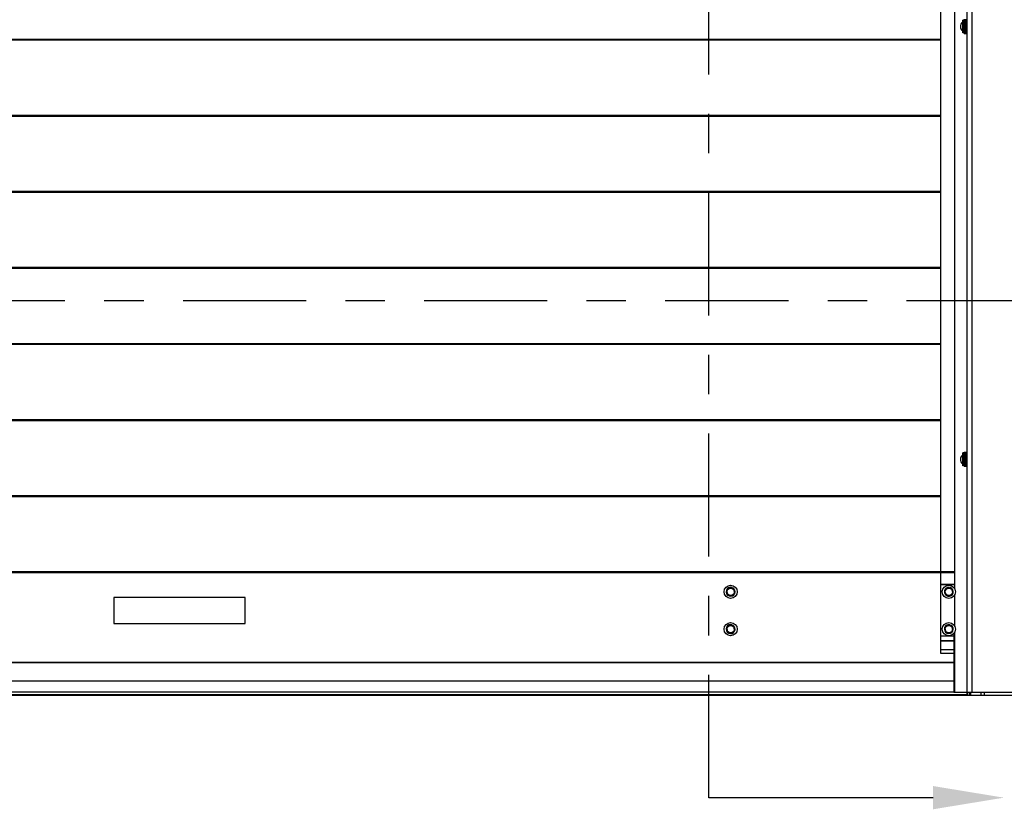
# Model space of a CAD drawing. Header units: inches. Extents: x 170 to 288, y 234 to 248.
# Tile 384 of 480: x 253.2 to 255.7, y 239.85 to 241.86. Entities that reach past the tile are written whole.
import ezdxf
from ezdxf import colors
from ezdxf.entities.mleader import LeaderData, LeaderLine
from ezdxf.math import Vec2, Vec3

# ---------------------------------------------------------------- set-up
doc = ezdxf.new("R2010")
doc.units = ezdxf.units.IN
doc.header["$LTSCALE"] = 0.25
doc.header["$MEASUREMENT"] = 0
doc.linetypes.add('CENTER', pattern=[2, 1.25, -0.25, 0.25, -0.25])
doc.layers.add('SECTION CUTS', color=6, linetype='CENTER')
doc.layers.add('STANDARD Z GUIDE MOTOR RH', color=7, linetype='Continuous')
doc.styles.get("Standard").update_dxf_attribs({"font": 'romans.shx'})

msp = doc.modelspace()

# ---------------------------------------------------------------- linework, layer by layer
at = {"layer": 'SECTION CUTS'}
for p, q in [((254.95019, 239.87983), (254.95019, 245.57126)), ((250.5522, 241.14327), (256.63677, 241.14327))]:
    msp.add_line(p, q, dxfattribs=at)
at = {"layer": 'STANDARD Z GUIDE MOTOR RH'}
for p, q in [((255.53898, 244.18872), (255.53898, 240.45225)), ((255.57417, 244.18872), (255.57417, 240.41151)), ((255.6055, 244.18111), (255.6055, 241.85683)), ((255.60565, 244.18111), (255.60565, 240.13944)), ((255.61795, 244.18111), (255.61795, 240.14778)), ((255.59515, 241.85001), (255.59422, 241.84991)), ((255.59422, 241.84991), (255.59422, 241.82898)), ((255.59515, 241.85032), (255.59512, 241.85026)), ((255.59515, 241.82313), (255.59515, 241.85576)), ((255.59909, 241.85576), (255.59515, 241.85576)), ((255.59909, 241.85441), (255.59515, 241.85441)), ((255.59909, 241.85106), (255.59515, 241.85106)), ((255.59909, 241.85683), (255.60565, 241.85683)), ((255.59909, 241.82206), (255.59909, 241.85683)), ((255.60565, 241.85681), (255.59909, 241.85681)), ((255.59909, 241.85678), (255.60565, 241.85678)), ((255.60565, 241.85665), (255.59909, 241.85665)), ((255.59909, 241.8566), (255.60565, 241.8566)), ((255.60565, 241.85637), (255.59909, 241.85637)), ((255.59909, 241.85629), (255.60565, 241.85629)), ((255.60565, 241.85596), (255.59909, 241.85596)), ((255.59909, 241.85586), (255.60565, 241.85586)), ((255.60565, 241.85542), (255.59909, 241.85542)), ((255.59909, 241.85529), (255.60565, 241.85529)), ((255.60565, 241.85476), (255.59909, 241.85476)), ((255.59909, 241.85461), (255.60565, 241.85461)), ((255.60565, 241.85399), (255.59909, 241.85399)), ((255.59909, 241.85381), (255.60565, 241.85381)), ((255.60565, 241.8531), (255.59909, 241.8531)), ((255.59909, 241.8529), (255.60565, 241.8529)), ((255.60565, 241.85211), (255.59909, 241.85211)), ((255.59909, 241.85189), (255.60565, 241.85189)), ((255.60565, 241.85103), (255.59909, 241.85103)), ((255.59909, 241.85078), (255.60565, 241.85078)), ((255.60565, 241.84985), (255.59909, 241.84985)), ((255.59909, 241.84959), (255.60565, 241.84959)), ((255.60565, 241.8486), (255.59909, 241.8486)), ((255.59909, 241.84832), (255.60565, 241.84832)), ((255.60565, 241.85032), (255.60562, 241.85027)), ((255.59422, 241.82898), (255.59515, 241.82888)), ((255.59909, 241.84032), (255.59515, 241.84032)), ((255.59909, 241.83474), (255.59515, 241.83474)), ((255.59909, 241.82536), (255.59515, 241.82536)), ((255.59909, 241.82313), (255.59515, 241.82313)), ((255.60565, 241.84727), (255.59909, 241.84727)), ((255.59909, 241.84698), (255.60565, 241.84698)), ((255.60565, 241.84589), (255.59909, 241.84589)), ((255.59909, 241.84559), (255.60565, 241.84559)), ((255.60565, 241.84446), (255.59909, 241.84446)), ((255.59909, 241.84415), (255.60565, 241.84415)), ((255.60565, 241.84299), (255.59909, 241.84299)), ((255.59909, 241.84267), (255.60565, 241.84267)), ((255.60565, 241.84149), (255.59909, 241.84149)), ((255.59909, 241.84117), (255.60565, 241.84117)), ((255.60565, 241.83998), (255.59909, 241.83998)), ((255.59909, 241.83966), (255.60565, 241.83966)), ((255.60565, 241.83846), (255.59909, 241.83846)), ((255.59909, 241.83814), (255.60565, 241.83814)), ((255.60565, 241.83695), (255.59909, 241.83695)), ((255.59909, 241.83663), (255.60565, 241.83663)), ((255.60565, 241.83546), (255.59909, 241.83546)), ((255.59909, 241.83515), (255.60565, 241.83515)), ((255.60565, 241.834), (255.59909, 241.834)), ((255.59909, 241.8337), (255.60565, 241.8337)), ((255.60565, 241.83258), (255.59909, 241.83258)), ((255.59909, 241.83229), (255.60565, 241.83229)), ((255.60565, 241.83122), (255.59909, 241.83122)), ((255.59909, 241.83093), (255.60565, 241.83093)), ((255.60565, 241.82991), (255.59909, 241.82991)), ((255.59909, 241.82964), (255.60565, 241.82964)), ((255.60565, 241.82868), (255.59909, 241.82868)), ((255.59909, 241.82843), (255.60565, 241.82843)), ((255.60565, 241.82753), (255.59909, 241.82753)), ((255.59909, 241.8273), (255.60565, 241.8273)), ((255.60565, 241.82647), (255.59909, 241.82647)), ((255.59909, 241.82626), (255.60565, 241.82626)), ((255.60565, 241.82551), (255.59909, 241.82551)), ((255.59909, 241.82532), (255.60565, 241.82532)), ((255.60565, 241.82466), (255.59909, 241.82466)), ((255.59909, 241.82449), (255.60565, 241.82449)), ((255.60565, 241.82392), (255.59909, 241.82392)), ((255.59909, 241.82378), (255.60565, 241.82378)), ((255.60565, 241.8233), (255.59909, 241.8233)), ((255.59909, 241.82318), (255.60565, 241.82318)), ((255.53898, 241.80682), (251.67232, 241.80682)), ((255.53898, 241.80559), (251.67232, 241.80559)), ((255.53898, 241.80437), (251.67232, 241.80437)), ((255.60565, 241.82279), (255.59909, 241.82279)), ((255.59909, 241.8227), (255.60565, 241.8227)), ((255.60565, 241.82242), (255.59909, 241.82242)), ((255.59909, 241.82236), (255.60565, 241.82236)), ((255.60565, 241.82218), (255.59909, 241.82218)), ((255.59909, 241.82214), (255.60565, 241.82214)), ((255.60565, 241.82206), (255.59909, 241.82206)), ((255.59909, 241.82206), (255.60565, 241.82206)), ((255.6055, 241.82206), (255.6055, 240.75683)), ((255.53898, 241.61348), (251.67232, 241.61348)), ((255.53898, 241.61226), (251.67232, 241.61226)), ((255.53898, 241.61103), (251.67232, 241.61103)), ((255.53898, 241.42015), (251.67232, 241.42015)), ((255.53898, 241.41893), (251.67232, 241.41893)), ((255.53898, 241.4177), (251.67232, 241.4177)), ((255.53898, 241.22682), (251.67232, 241.22682)), ((255.53898, 241.22559), (251.67232, 241.22559)), ((255.53898, 241.22437), (251.67232, 241.22437)), ((255.53898, 241.03348), (251.67232, 241.03348)), ((255.53898, 241.03226), (251.67232, 241.03226)), ((255.53898, 241.03104), (251.67232, 241.03104)), ((255.53898, 240.84015), (251.67232, 240.84015)), ((255.53898, 240.83893), (251.67232, 240.83893)), ((255.53898, 240.8377), (251.67232, 240.8377)), ((255.59515, 240.75001), (255.59422, 240.74991)), ((255.59422, 240.74991), (255.59422, 240.72898)), ((255.59909, 240.75619), (255.59515, 240.75619)), ((255.59515, 240.7227), (255.59515, 240.75619)), ((255.59909, 240.75301), (255.59515, 240.75301)), ((255.59909, 240.74898), (255.59515, 240.74898)), ((255.59909, 240.75038), (255.59903, 240.75026)), ((255.59909, 240.75683), (255.60565, 240.75683)), ((255.60565, 240.75682), (255.59909, 240.75682)), ((255.59909, 240.72206), (255.59909, 240.75682)), ((255.59909, 240.7568), (255.60565, 240.7568)), ((255.60565, 240.75669), (255.59909, 240.75669)), ((255.59909, 240.75665), (255.60565, 240.75665)), ((255.60565, 240.75643), (255.59909, 240.75643)), ((255.59909, 240.75636), (255.60565, 240.75636)), ((255.60565, 240.75604), (255.59909, 240.75604)), ((255.59909, 240.75594), (255.60565, 240.75594)), ((255.60565, 240.75553), (255.59909, 240.75553)), ((255.59909, 240.7554), (255.60565, 240.7554)), ((255.60565, 240.75489), (255.59909, 240.75489)), ((255.59909, 240.75474), (255.60565, 240.75474)), ((255.60565, 240.75413), (255.59909, 240.75413)), ((255.59909, 240.75396), (255.60565, 240.75396)), ((255.60565, 240.75326), (255.59909, 240.75326)), ((255.59909, 240.75307), (255.60565, 240.75307)), ((255.60565, 240.75229), (255.59909, 240.75229)), ((255.59909, 240.75207), (255.60565, 240.75207)), ((255.60565, 240.75122), (255.59909, 240.75122)), ((255.59909, 240.75098), (255.60565, 240.75098)), ((255.60565, 240.75006), (255.59909, 240.75006)), ((255.59909, 240.7498), (255.60565, 240.7498)), ((255.60565, 240.74882), (255.59909, 240.74882)), ((255.59909, 240.74855), (255.60565, 240.74855)), ((255.60565, 240.74751), (255.59909, 240.74751)), ((255.59422, 240.72898), (255.59515, 240.72888)), ((255.59909, 240.73765), (255.59515, 240.73765)), ((255.59909, 240.73224), (255.59515, 240.73224)), ((255.59909, 240.72408), (255.59515, 240.72408)), ((255.59909, 240.7227), (255.59515, 240.7227)), ((255.59909, 240.74722), (255.60565, 240.74722)), ((255.60565, 240.74614), (255.59909, 240.74614)), ((255.59909, 240.74584), (255.60565, 240.74584)), ((255.60565, 240.74471), (255.59909, 240.74471)), ((255.59909, 240.7444), (255.60565, 240.7444)), ((255.60565, 240.74325), (255.59909, 240.74325)), ((255.59909, 240.74293), (255.60565, 240.74293)), ((255.60565, 240.74176), (255.59909, 240.74176)), ((255.59909, 240.74143), (255.60565, 240.74143)), ((255.60565, 240.74024), (255.59909, 240.74024)), ((255.59909, 240.73992), (255.60565, 240.73992)), ((255.60565, 240.73873), (255.59909, 240.73873)), ((255.59909, 240.7384), (255.60565, 240.7384)), ((255.60565, 240.73722), (255.59909, 240.73722)), ((255.59909, 240.7369), (255.60565, 240.7369)), ((255.60565, 240.73572), (255.59909, 240.73572)), ((255.59909, 240.73541), (255.60565, 240.73541)), ((255.60565, 240.73426), (255.59909, 240.73426)), ((255.59909, 240.73395), (255.60565, 240.73395)), ((255.60565, 240.73283), (255.59909, 240.73283)), ((255.59909, 240.73253), (255.60565, 240.73253)), ((255.60565, 240.73145), (255.59909, 240.73145)), ((255.59909, 240.73117), (255.60565, 240.73117)), ((255.60565, 240.73014), (255.59909, 240.73014)), ((255.59909, 240.72987), (255.60565, 240.72987)), ((255.60565, 240.72889), (255.59909, 240.72889)), ((255.59909, 240.72864), (255.60565, 240.72864)), ((255.60565, 240.72773), (255.59909, 240.72773)), ((255.59909, 240.72749), (255.60565, 240.72749)), ((255.60565, 240.72665), (255.59909, 240.72665)), ((255.59909, 240.72644), (255.60565, 240.72644)), ((255.60565, 240.72567), (255.59909, 240.72567)), ((255.59909, 240.72548), (255.60565, 240.72548)), ((255.60565, 240.7248), (255.59909, 240.7248)), ((255.59909, 240.72463), (255.60565, 240.72463)), ((255.60565, 240.72404), (255.59909, 240.72404)), ((255.59909, 240.72389), (255.60565, 240.72389)), ((255.60565, 240.7234), (255.59909, 240.7234)), ((255.59909, 240.72327), (255.60565, 240.72327)), ((255.60565, 240.72287), (255.59909, 240.72287)), ((255.59909, 240.72278), (255.60565, 240.72278)), ((255.60565, 240.72248), (255.59909, 240.72248)), ((255.59909, 240.72241), (255.60565, 240.72241)), ((255.60542, 240.7277), (255.60546, 240.72764)), ((255.60547, 240.72764), (255.60552, 240.72773)), ((255.60565, 240.72221), (255.59909, 240.72221)), ((255.59909, 240.72217), (255.60565, 240.72217)), ((255.60565, 240.72207), (255.59909, 240.72207)), ((255.59909, 240.72206), (255.60565, 240.72206)), ((255.6055, 240.72206), (255.6055, 240.14778)), ((255.53898, 240.64682), (251.67232, 240.64682)), ((255.53898, 240.64559), (251.67232, 240.64559)), ((255.53898, 240.64437), (251.67232, 240.64437)), ((255.57417, 240.45347), (251.63713, 240.45347)), ((255.57417, 240.45225), (251.63713, 240.45225)), ((255.57417, 240.45103), (251.63713, 240.45103)), ((255.53898, 240.45103), (255.53898, 240.2471)), ((255.0083, 240.41202), (255.00887, 240.41395)), ((255.00972, 240.4116), (255.01054, 240.41332)), ((255.57333, 240.42129), (255.53898, 240.42129)), ((255.57325, 240.42096), (255.53898, 240.42096)), ((255.57333, 240.42063), (255.53898, 240.42063)), ((255.54315, 240.40336), (255.53898, 240.40336)), ((255.54315, 240.40303), (255.53898, 240.40303)), ((255.54315, 240.40269), (255.53898, 240.40269)), ((255.5613, 240.41227), (255.56162, 240.41427)), ((255.56277, 240.41204), (255.56336, 240.41385)), ((255.57325, 240.42102), (255.57325, 240.4209)), ((253.43898, 240.38892), (253.43898, 240.32225)), ((253.77232, 240.38892), (253.43898, 240.38892)), ((253.77232, 240.32225), (253.77232, 240.38892)), ((255.57417, 240.39455), (255.57417, 240.31662)), ((253.43898, 240.32225), (253.77232, 240.32225)), ((255.00913, 240.31683), (255.00987, 240.3187)), ((255.0105, 240.31628), (255.01148, 240.31791)), ((255.54315, 240.30847), (255.53898, 240.30847)), ((255.54315, 240.30814), (255.53898, 240.30814)), ((255.54315, 240.3078), (255.53898, 240.3078)), ((255.56275, 240.31703), (255.56338, 240.31895)), ((255.56416, 240.31657), (255.56503, 240.31826)), ((255.5729, 240.29781), (255.5729, 240.14778)), ((255.57325, 240.29827), (255.57325, 240.14778)), ((255.57417, 240.29966), (255.57417, 240.14778)), ((255.57333, 240.29054), (255.53898, 240.29054)), ((255.57325, 240.2902), (255.53898, 240.2902)), ((255.57333, 240.28987), (255.53898, 240.28987)), ((255.57333, 240.27847), (255.53898, 240.27847)), ((255.57327, 240.2776), (255.53898, 240.2776)), ((255.5729, 240.25583), (255.53898, 240.25583)), ((255.5729, 240.22369), (251.6384, 240.22369)), ((255.5729, 240.22236), (251.6384, 240.22236)), ((255.53898, 240.2471), (255.5729, 240.2471)), ((255.5729, 240.1759), (251.6384, 240.1759)), ((255.5729, 240.14826), (251.6384, 240.14826)), ((255.5729, 240.14778), (255.89465, 240.14778)), ((255.60764, 240.13944), (255.60764, 240.14778)), ((255.61261, 240.13944), (255.61261, 240.14778)), ((255.61528, 240.14778), (255.61528, 240.13944)), ((255.64118, 240.14778), (255.64118, 240.13944)), ((255.64952, 240.14778), (255.64952, 240.13944)), ((255.89465, 240.13944), (251.31665, 240.13944)), ((255.60565, 240.14084), (251.60565, 240.14084))]:
    msp.add_line(p, q, dxfattribs=at)
for centre, radius in [((255.00565, 240.40304), 0.01667), ((255.00565, 240.40304), 0.00937), ((255.55982, 240.40303), 0.01667), ((255.55982, 240.40303), 0.00937), ((255.00565, 240.30813), 0.01667), ((255.55982, 240.30814), 0.01667), ((255.00565, 240.30813), 0.00937), ((255.55982, 240.30814), 0.00937)]:
    msp.add_circle(centre, radius, dxfattribs=at)
for centre, radius, start, end in [((255.6023, 241.83944), 0.01322, 127.68614, 232.31386), ((255.6023, 240.73944), 0.01322, 127.68614, 232.31386), ((255.00565, 240.40304), 0.01138, 73.56164, 64.56164), ((255.55982, 240.40303), 0.01138, 80.8771, 71.8771), ((255.00565, 240.30813), 0.01138, 68.21321, 59.21321), ((255.55982, 240.30814), 0.01138, 71.75419, 62.75419)]:
    msp.add_arc(centre, radius, start, end, dxfattribs=at)
for points, knots in [([(255.5954, 240.75085), (255.59538, 240.75082), (255.59528, 240.75062), (255.59518, 240.75043), (255.59509, 240.75026)], [0, 0, 0, 0, 0.152841, 1, 1, 1, 1]), ([(254.99919, 240.40982), (254.9991, 240.40974), (254.99778, 240.40848), (254.99648, 240.40724), (254.99528, 240.4061)], [0, 0, 0, 0, 0.0702221, 1, 1, 1, 1]), ([(254.99528, 240.4061), (254.9956, 240.40477), (254.99601, 240.40304), (254.99644, 240.40126), (254.99654, 240.40084)], [0, 0, 0, 0, 0.7633733, 1, 1, 1, 1]), ([(254.99654, 240.40084), (254.99688, 240.39945), (254.99731, 240.39767), (254.99772, 240.39595), (254.99781, 240.39558)], [0, 0, 0, 0, 0.78289861, 1, 1, 1, 1]), ([(255.00311, 240.41355), (255.00248, 240.41295), (255.00119, 240.41172), (254.99986, 240.41046), (254.99919, 240.40982)], [0, 0, 0, 0, 0.4954716, 1, 1, 1, 1]), ([(255.0083, 240.41202), (255.00818, 240.41206), (255.00643, 240.41257), (255.00471, 240.41308), (255.00311, 240.41355)], [0, 0, 0, 0, 0.0701961, 1, 1, 1, 1]), ([(255.01349, 240.41049), (255.01264, 240.41074), (255.01094, 240.41124), (255.00919, 240.41176), (255.0083, 240.41202)], [0, 0, 0, 0, 0.4954601, 1, 1, 1, 1]), ([(255.0121, 240.39625), (255.0122, 240.39634), (255.01352, 240.3976), (255.01482, 240.39883), (255.01602, 240.39998)], [0, 0, 0, 0, 0.0702214, 1, 1, 1, 1]), ([(255.01476, 240.40523), (255.01465, 240.40565), (255.01422, 240.40743), (255.01381, 240.40917), (255.01349, 240.41049)], [0, 0, 0, 0, 0.2366396, 1, 1, 1, 1]), ([(255.01602, 240.39998), (255.01593, 240.40035), (255.01552, 240.40206), (255.01509, 240.40384), (255.01476, 240.40523)], [0, 0, 0, 0, 0.2170474, 1, 1, 1, 1]), ([(255.55255, 240.40894), (255.55247, 240.40884), (255.55132, 240.40742), (255.55019, 240.40603), (255.54914, 240.40474)], [0, 0, 0, 0, 0.0702053, 1, 1, 1, 1]), ([(255.54914, 240.40474), (255.54962, 240.40347), (255.55026, 240.4018), (255.55091, 240.40009), (255.55106, 240.39969)], [0, 0, 0, 0, 0.7633483, 1, 1, 1, 1]), ([(255.55106, 240.39969), (255.55158, 240.39835), (255.55223, 240.39664), (255.55286, 240.39499), (255.55299, 240.39464)], [0, 0, 0, 0, 0.7829039, 1, 1, 1, 1]), ([(255.55596, 240.41313), (255.55541, 240.41245), (255.55429, 240.41108), (255.55313, 240.40965), (255.55255, 240.40894)], [0, 0, 0, 0, 0.4954416, 1, 1, 1, 1]), ([(255.5613, 240.41227), (255.56118, 240.4123), (255.55937, 240.41258), (255.5576, 240.41287), (255.55596, 240.41313)], [0, 0, 0, 0, 0.0702251, 1, 1, 1, 1]), ([(255.56664, 240.41142), (255.56577, 240.41156), (255.56402, 240.41184), (255.56221, 240.41213), (255.5613, 240.41227)], [0, 0, 0, 0, 0.4954565, 1, 1, 1, 1]), ([(255.56857, 240.40636), (255.56841, 240.40677), (255.56776, 240.40848), (255.56713, 240.41015), (255.56664, 240.41142)], [0, 0, 0, 0, 0.236611, 1, 1, 1, 1]), ([(255.56708, 240.39712), (255.56716, 240.39722), (255.56832, 240.39863), (255.56945, 240.40002), (255.5705, 240.40131)], [0, 0, 0, 0, 0.0702477, 1, 1, 1, 1]), ([(255.5705, 240.40131), (255.57036, 240.40167), (255.56973, 240.40331), (255.56908, 240.40503), (255.56857, 240.40636)], [0, 0, 0, 0, 0.2170961, 1, 1, 1, 1]), ([(254.99781, 240.39558), (254.99865, 240.39533), (255.00035, 240.39483), (255.00211, 240.39431), (255.003, 240.39405)], [0, 0, 0, 0, 0.4954589, 1, 1, 1, 1]), ([(255.003, 240.39405), (255.00312, 240.39402), (255.00487, 240.3935), (255.00659, 240.39299), (255.00819, 240.39252)], [0, 0, 0, 0, 0.070225, 1, 1, 1, 1]), ([(255.00819, 240.39252), (255.00882, 240.39313), (255.01011, 240.39435), (255.01143, 240.39561), (255.0121, 240.39625)], [0, 0, 0, 0, 0.495438, 1, 1, 1, 1]), ([(255.55299, 240.39464), (255.55386, 240.3945), (255.55561, 240.39422), (255.55742, 240.39393), (255.55833, 240.39378)], [0, 0, 0, 0, 0.4954614, 1, 1, 1, 1]), ([(255.55833, 240.39378), (255.55846, 240.39376), (255.56026, 240.39347), (255.56203, 240.39318), (255.56367, 240.39292)], [0, 0, 0, 0, 0.0701995, 1, 1, 1, 1]), ([(255.56367, 240.39292), (255.56422, 240.3936), (255.56534, 240.39498), (255.5665, 240.3964), (255.56708, 240.39712)], [0, 0, 0, 0, 0.4954545, 1, 1, 1, 1]), ([(254.99986, 240.31549), (254.99975, 240.31541), (254.99832, 240.31428), (254.99691, 240.31317), (254.99561, 240.31214)], [0, 0, 0, 0, 0.0702089, 1, 1, 1, 1]), ([(254.99561, 240.31214), (254.9958, 240.3108), (254.99606, 240.30903), (254.99632, 240.30722), (254.99638, 240.30679)], [0, 0, 0, 0, 0.7633784, 1, 1, 1, 1]), ([(254.99638, 240.30679), (254.99658, 240.30537), (254.99685, 240.30356), (254.9971, 240.30182), (254.99715, 240.30144)], [0, 0, 0, 0, 0.7829347, 1, 1, 1, 1]), ([(254.99715, 240.30144), (254.99797, 240.30111), (254.99961, 240.30045), (255.00131, 240.29977), (255.00217, 240.29943)], [0, 0, 0, 0, 0.4954613, 1, 1, 1, 1]), ([(255.0041, 240.31883), (255.00341, 240.31829), (255.00202, 240.31719), (255.00058, 240.31606), (254.99986, 240.31549)], [0, 0, 0, 0, 0.49544812, 1, 1, 1, 1]), ([(255.00217, 240.29943), (255.00229, 240.29938), (255.00399, 240.2987), (255.00565, 240.29804), (255.00719, 240.29742)], [0, 0, 0, 0, 0.0702428, 1, 1, 1, 1]), ([(255.00913, 240.31683), (255.00901, 240.31687), (255.00731, 240.31755), (255.00565, 240.31822), (255.0041, 240.31883)], [0, 0, 0, 0, 0.0702084, 1, 1, 1, 1]), ([(255.00719, 240.29742), (255.00788, 240.29797), (255.00928, 240.29906), (255.01072, 240.3002), (255.01144, 240.30077)], [0, 0, 0, 0, 0.49546, 1, 1, 1, 1]), ([(255.01415, 240.31482), (255.01333, 240.31514), (255.01169, 240.3158), (255.00998, 240.31648), (255.00913, 240.31683)], [0, 0, 0, 0, 0.4954613, 1, 1, 1, 1]), ([(255.01144, 240.30077), (255.01154, 240.30085), (255.01298, 240.30198), (255.01439, 240.30308), (255.01569, 240.30411)], [0, 0, 0, 0, 0.0702072, 1, 1, 1, 1]), ([(255.01492, 240.30947), (255.01486, 240.30989), (255.0146, 240.31171), (255.01434, 240.31347), (255.01415, 240.31482)], [0, 0, 0, 0, 0.2366216, 1, 1, 1, 1]), ([(255.01569, 240.30411), (255.01564, 240.30449), (255.01539, 240.30624), (255.01513, 240.30805), (255.01492, 240.30947)], [0, 0, 0, 0, 0.2170653, 1, 1, 1, 1]), ([(255.55358, 240.31513), (255.55348, 240.31504), (255.55212, 240.31382), (255.55079, 240.31263), (255.54954, 240.31152)], [0, 0, 0, 0, 0.07022909, 1, 1, 1, 1]), ([(255.54954, 240.31152), (255.54982, 240.31019), (255.55019, 240.30845), (255.55056, 240.30665), (255.55065, 240.30623)], [0, 0, 0, 0, 0.7633603, 1, 1, 1, 1]), ([(255.55065, 240.30623), (255.55094, 240.30483), (255.55131, 240.30303), (255.55167, 240.30131), (255.55175, 240.30094)], [0, 0, 0, 0, 0.7829133, 1, 1, 1, 1]), ([(255.55175, 240.30094), (255.55258, 240.30066), (255.55427, 240.30011), (255.55601, 240.29953), (255.55688, 240.29924)], [0, 0, 0, 0, 0.49544, 1, 1, 1, 1]), ([(255.55761, 240.31873), (255.55696, 240.31814), (255.55564, 240.31696), (255.55427, 240.31574), (255.55358, 240.31513)], [0, 0, 0, 0, 0.4954682, 1, 1, 1, 1]), ([(255.55688, 240.29924), (255.55701, 240.2992), (255.55874, 240.29863), (255.56044, 240.29807), (255.56202, 240.29755)], [0, 0, 0, 0, 0.0701992, 1, 1, 1, 1]), ([(255.56275, 240.31703), (255.56263, 240.31707), (255.56089, 240.31765), (255.55919, 240.31821), (255.55761, 240.31873)], [0, 0, 0, 0, 0.0702171, 1, 1, 1, 1]), ([(255.56202, 240.29755), (255.56267, 240.29813), (255.564, 240.29931), (255.56536, 240.30053), (255.56605, 240.30115)], [0, 0, 0, 0, 0.4954705, 1, 1, 1, 1]), ([(255.56789, 240.31534), (255.56705, 240.31562), (255.56537, 240.31617), (255.56363, 240.31674), (255.56275, 240.31703)], [0, 0, 0, 0, 0.4954488, 1, 1, 1, 1]), ([(255.56605, 240.30115), (255.56615, 240.30124), (255.56751, 240.30245), (255.56885, 240.30364), (255.57009, 240.30475)], [0, 0, 0, 0, 0.0702124, 1, 1, 1, 1]), ([(255.56899, 240.31005), (255.5689, 240.31047), (255.56853, 240.31226), (255.56816, 240.31401), (255.56789, 240.31534)], [0, 0, 0, 0, 0.2366397, 1, 1, 1, 1]), ([(255.57009, 240.30475), (255.57001, 240.30513), (255.56965, 240.30685), (255.56928, 240.30864), (255.56899, 240.31005)], [0, 0, 0, 0, 0.2170867, 1, 1, 1, 1])]:
    msp.add_open_spline(points, degree=3, knots=knots, dxfattribs=at)

# ---------------------------------------------------------------- leaders
at = {"layer": 'SECTION CUTS'}
ml = msp.add_multileader_mtext('Standard', dxfattribs=at)
ml.set_content('', color=256)
ml.set_leader_properties()
ml.build(insert=Vec2(0, 0))
ml.multileader.update_dxf_attribs({"dogleg_length": 0, "arrow_head_size": 0.18})
ctx = ml.context
ctx.base_point, ctx.char_height, ctx.arrow_head_size, ctx.landing_gap_size, ctx.plane_origin, ctx.plane_x_axis, ctx.plane_y_axis = Vec3(254.95019, 239.87983), 0.18, 0.18, 0, Vec3(255.69972, 239.87983), Vec3(0, 1), Vec3(-1, 0)
notes = []
notes.append((ctx, [(0, (1, 1, 0), (254.95019, 239.87983), (1, 0), 0, [(0, [(255.69972, 239.87983)], 0, [])])]))
ctx.mtext.insert, ctx.mtext.text_direction, ctx.mtext.rotation, ctx.mtext.flow_direction = Vec3(254.86019, 239.87983), Vec3(0, 1), 1.5707963, 5
for ctx, leaders in notes:
    for number, flags, end, landing, length, lines in leaders:
        leader = LeaderData()
        leader.index, (leader.has_last_leader_line, leader.has_dogleg_vector, leader.attachment_direction) = number, flags
        leader.last_leader_point, leader.dogleg_vector, leader.dogleg_length = Vec3(end), Vec3(landing), length
        for number, points, colour, breaks in lines:
            line = LeaderLine()
            line.index, line.vertices, line.color, line.breaks = number, Vec3.list(points), colors.encode_raw_color(colour), breaks
            leader.lines.append(line)
        ctx.leaders.append(leader)

doc.saveas('drawing.dxf')
